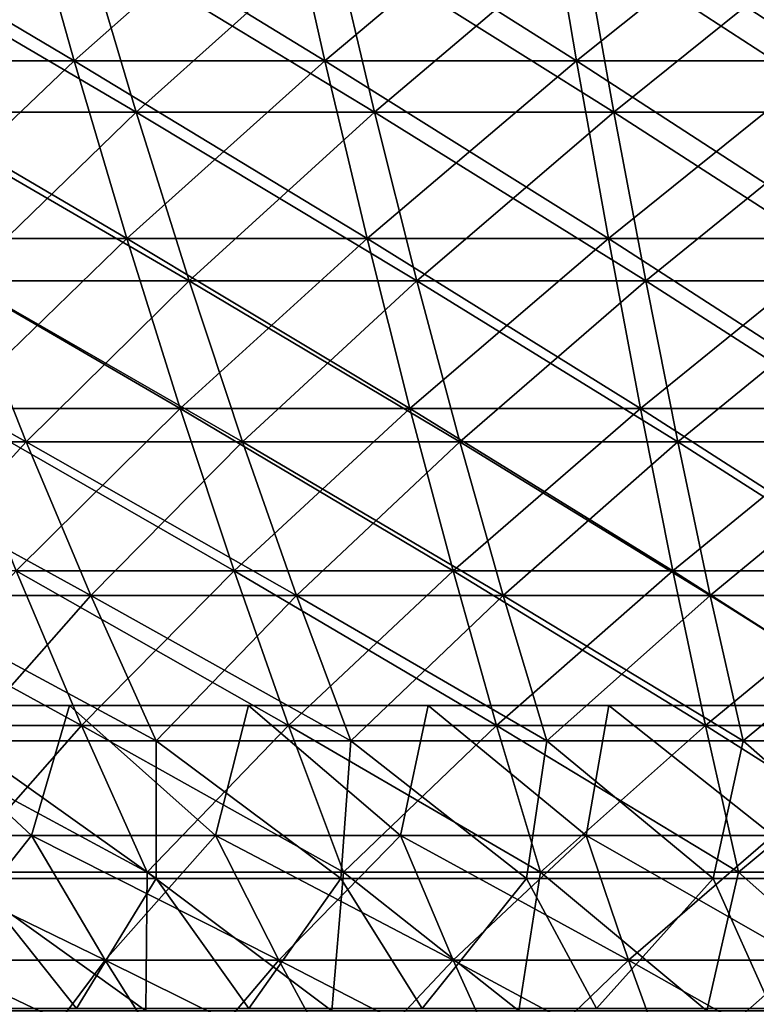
# Model space of a CAD drawing. Header units: millimetres. Extents: x -250 to 250, y -45 to 4150.
# Tile 409 of 656: x -19 to -8, y 3916 to 3930. Entities that reach past the tile are written whole.
import ezdxf

# ---------------------------------------------------------------- set-up
doc = ezdxf.new("R2010")
doc.units = ezdxf.units.MM
doc.header["$LTSCALE"] = 81.481481
for name, color, linetype in [('19', 7, 'CONTINUOUS'), ('20', 7, 'CONTINUOUS'), ('21', 7, 'CONTINUOUS'), ('22', 7, 'CONTINUOUS'), ('27', 7, 'CONTINUOUS')]:
    doc.layers.add(name, color=color, linetype=linetype)

msp = doc.modelspace()

# ---------------------------------------------------------------- linework, layer by layer
at = {"layer": '19', "color": 7, "linetype": 'CONTINUOUS'}
for points in [[(-18.736, 3931.872, -120.702), (-21.554, 3929.227, -115.302), (-22.445, 3931.872, -120.068), (-18.736, 3931.872, -120.702)], [(-17.993, 3929.227, -115.911), (-21.554, 3929.227, -115.302), (-18.736, 3931.872, -120.702), (-17.993, 3929.227, -115.911)], [(-15.01, 3931.872, -121.222), (-17.993, 3929.227, -115.911), (-18.736, 3931.872, -120.702), (-15.01, 3931.872, -121.222)], [(-14.415, 3929.227, -116.41), (-17.993, 3929.227, -115.911), (-15.01, 3931.872, -121.222), (-14.415, 3929.227, -116.41)], [(-11.27, 3931.872, -121.626), (-14.415, 3929.227, -116.41), (-15.01, 3931.872, -121.222), (-11.27, 3931.872, -121.626)], [(-10.823, 3929.227, -116.799), (-14.415, 3929.227, -116.41), (-11.27, 3931.872, -121.626), (-10.823, 3929.227, -116.799)], [(-7.52, 3931.872, -121.916), (-10.823, 3929.227, -116.799), (-11.27, 3931.872, -121.626), (-7.52, 3931.872, -121.916)], [(-7.221, 3929.227, -117.077), (-10.823, 3929.227, -116.799), (-7.52, 3931.872, -121.916), (-7.221, 3929.227, -117.077)], [(-17.993, 3929.227, -115.911), (-20.652, 3926.69, -110.48), (-21.554, 3929.227, -115.302), (-17.993, 3929.227, -115.911)], [(-17.24, 3926.69, -111.064), (-20.652, 3926.69, -110.48), (-17.993, 3929.227, -115.911), (-17.24, 3926.69, -111.064)], [(-14.415, 3929.227, -116.41), (-17.24, 3926.69, -111.064), (-17.993, 3929.227, -115.911), (-14.415, 3929.227, -116.41)], [(-13.812, 3926.69, -111.542), (-17.24, 3926.69, -111.064), (-14.415, 3929.227, -116.41), (-13.812, 3926.69, -111.542)], [(-10.823, 3929.227, -116.799), (-13.812, 3926.69, -111.542), (-14.415, 3929.227, -116.41), (-10.823, 3929.227, -116.799)], [(-10.37, 3926.69, -111.915), (-13.812, 3926.69, -111.542), (-10.823, 3929.227, -116.799), (-10.37, 3926.69, -111.915)], [(-7.221, 3929.227, -117.077), (-10.37, 3926.69, -111.915), (-10.823, 3929.227, -116.799), (-7.221, 3929.227, -117.077)], [(-6.919, 3926.69, -112.181), (-10.37, 3926.69, -111.915), (-7.221, 3929.227, -117.077), (-6.919, 3926.69, -112.181)], [(-17.24, 3926.69, -111.064), (-19.741, 3924.261, -105.605), (-20.652, 3926.69, -110.48), (-17.24, 3926.69, -111.064)], [(-16.479, 3924.261, -106.163), (-19.741, 3924.261, -105.605), (-17.24, 3926.69, -111.064), (-16.479, 3924.261, -106.163)], [(-13.812, 3926.69, -111.542), (-16.479, 3924.261, -106.163), (-17.24, 3926.69, -111.064), (-13.812, 3926.69, -111.542)], [(-13.202, 3924.261, -106.62), (-16.479, 3924.261, -106.163), (-13.812, 3926.69, -111.542), (-13.202, 3924.261, -106.62)], [(-10.37, 3926.69, -111.915), (-13.202, 3924.261, -106.62), (-13.812, 3926.69, -111.542), (-10.37, 3926.69, -111.915)], [(-9.913, 3924.261, -106.976), (-13.202, 3924.261, -106.62), (-10.37, 3926.69, -111.915), (-9.913, 3924.261, -106.976)], [(-6.919, 3926.69, -112.181), (-9.913, 3924.261, -106.976), (-10.37, 3926.69, -111.915), (-6.919, 3926.69, -112.181)], [(-6.614, 3924.261, -107.23), (-9.913, 3924.261, -106.976), (-6.919, 3926.69, -112.181), (-6.614, 3924.261, -107.23)], [(-16.479, 3924.261, -106.163), (-18.82, 3921.943, -100.678), (-19.741, 3924.261, -105.605), (-16.479, 3924.261, -106.163)], [(-15.711, 3921.943, -101.209), (-18.82, 3921.943, -100.678), (-16.479, 3924.261, -106.163), (-15.711, 3921.943, -101.209)], [(-13.202, 3924.261, -106.62), (-15.711, 3921.943, -101.209), (-16.479, 3924.261, -106.163), (-13.202, 3924.261, -106.62)], [(-12.586, 3921.943, -101.645), (-15.711, 3921.943, -101.209), (-13.202, 3924.261, -106.62), (-12.586, 3921.943, -101.645)], [(-9.913, 3924.261, -106.976), (-12.586, 3921.943, -101.645), (-13.202, 3924.261, -106.62), (-9.913, 3924.261, -106.976)], [(-9.45, 3921.943, -101.985), (-12.586, 3921.943, -101.645), (-9.913, 3924.261, -106.976), (-9.45, 3921.943, -101.985)], [(-6.614, 3924.261, -107.23), (-9.45, 3921.943, -101.985), (-9.913, 3924.261, -106.976), (-6.614, 3924.261, -107.23)], [(-6.305, 3921.943, -102.227), (-9.45, 3921.943, -101.985), (-6.614, 3924.261, -107.23), (-6.305, 3921.943, -102.227)], [(-17.89, 3919.737, -95.701), (-20.828, 3919.737, -95.105), (-18.82, 3921.943, -100.678), (-17.89, 3919.737, -95.701)], [(-15.711, 3921.943, -101.209), (-17.89, 3919.737, -95.701), (-18.82, 3921.943, -100.678), (-15.711, 3921.943, -101.209)], [(-14.934, 3919.737, -96.207), (-17.89, 3919.737, -95.701), (-15.711, 3921.943, -101.209), (-14.934, 3919.737, -96.207)], [(-12.586, 3921.943, -101.645), (-14.934, 3919.737, -96.207), (-15.711, 3921.943, -101.209), (-12.586, 3921.943, -101.645)], [(-11.964, 3919.737, -96.621), (-14.934, 3919.737, -96.207), (-12.586, 3921.943, -101.645), (-11.964, 3919.737, -96.621)], [(-9.45, 3921.943, -101.985), (-11.964, 3919.737, -96.621), (-12.586, 3921.943, -101.645), (-9.45, 3921.943, -101.985)], [(-8.983, 3919.737, -96.944), (-11.964, 3919.737, -96.621), (-9.45, 3921.943, -101.985), (-8.983, 3919.737, -96.944)], [(-6.305, 3921.943, -102.227), (-8.983, 3919.737, -96.944), (-9.45, 3921.943, -101.985), (-6.305, 3921.943, -102.227)], [(-5.994, 3919.737, -97.174), (-8.983, 3919.737, -96.944), (-6.305, 3921.943, -102.227), (-5.994, 3919.737, -97.174)], [(-17.89, 3919.737, -95.701), (-19.735, 3917.642, -90.113), (-20.828, 3919.737, -95.105), (-17.89, 3919.737, -95.701)], [(-16.951, 3917.642, -90.678), (-19.735, 3917.642, -90.113), (-17.89, 3919.737, -95.701), (-16.951, 3917.642, -90.678)], [(-14.934, 3919.737, -96.207), (-16.951, 3917.642, -90.678), (-17.89, 3919.737, -95.701), (-14.934, 3919.737, -96.207)], [(-14.15, 3917.642, -91.157), (-16.951, 3917.642, -90.678), (-14.934, 3919.737, -96.207), (-14.15, 3917.642, -91.157)], [(-11.964, 3919.737, -96.621), (-14.15, 3917.642, -91.157), (-14.934, 3919.737, -96.207), (-11.964, 3919.737, -96.621)], [(-11.336, 3917.642, -91.55), (-14.15, 3917.642, -91.157), (-11.964, 3919.737, -96.621), (-11.336, 3917.642, -91.55)], [(-8.983, 3919.737, -96.944), (-11.336, 3917.642, -91.55), (-11.964, 3919.737, -96.621), (-8.983, 3919.737, -96.944)], [(-8.512, 3917.642, -91.856), (-11.336, 3917.642, -91.55), (-8.983, 3919.737, -96.944), (-8.512, 3917.642, -91.856)], [(-5.994, 3919.737, -97.174), (-8.512, 3917.642, -91.856), (-8.983, 3919.737, -96.944), (-5.994, 3919.737, -97.174)], [(-5.679, 3917.642, -92.074), (-8.512, 3917.642, -91.856), (-5.994, 3919.737, -97.174), (-5.679, 3917.642, -92.074)], [(-16.972, 3915.661, -85.424), (-19.612, 3915.661, -84.857), (-19.735, 3917.642, -90.113), (-16.972, 3915.661, -85.424)], [(-16.951, 3917.642, -90.678), (-16.972, 3915.661, -85.424), (-19.735, 3917.642, -90.113), (-16.951, 3917.642, -90.678)], [(-14.316, 3915.661, -85.909), (-16.972, 3915.661, -85.424), (-16.951, 3917.642, -90.678), (-14.316, 3915.661, -85.909)], [(-14.15, 3917.642, -91.157), (-14.316, 3915.661, -85.909), (-16.951, 3917.642, -90.678), (-14.15, 3917.642, -91.157)], [(-11.647, 3915.661, -86.312), (-14.316, 3915.661, -85.909), (-14.15, 3917.642, -91.157), (-11.647, 3915.661, -86.312)], [(-11.336, 3917.642, -91.55), (-11.647, 3915.661, -86.312), (-14.15, 3917.642, -91.157), (-11.336, 3917.642, -91.55)], [(-8.966, 3915.661, -86.631), (-11.647, 3915.661, -86.312), (-11.336, 3917.642, -91.55), (-8.966, 3915.661, -86.631)], [(-8.512, 3917.642, -91.856), (-8.966, 3915.661, -86.631), (-11.336, 3917.642, -91.55), (-8.512, 3917.642, -91.856)], [(-6.277, 3915.661, -86.868), (-8.966, 3915.661, -86.631), (-8.512, 3917.642, -91.856), (-6.277, 3915.661, -86.868)], [(-5.679, 3917.642, -92.074), (-6.277, 3915.661, -86.868), (-8.512, 3917.642, -91.856), (-5.679, 3917.642, -92.074)]]:
    msp.add_3dface(points, dxfattribs=at)
at = {"layer": '20', "color": 7, "linetype": 'CONTINUOUS'}
for points in [[(-21.554, 3929.227, 115.302), (-17.993, 3929.227, 115.911), (-22.445, 3931.872, 120.068), (-21.554, 3929.227, 115.302)], [(-22.445, 3931.872, 120.068), (-17.993, 3929.227, 115.911), (-18.736, 3931.872, 120.702), (-22.445, 3931.872, 120.068)], [(-17.993, 3929.227, 115.911), (-14.415, 3929.227, 116.41), (-18.736, 3931.872, 120.702), (-17.993, 3929.227, 115.911)], [(-18.736, 3931.872, 120.702), (-14.415, 3929.227, 116.41), (-15.01, 3931.872, 121.222), (-18.736, 3931.872, 120.702)], [(-14.415, 3929.227, 116.41), (-10.823, 3929.227, 116.799), (-15.01, 3931.872, 121.222), (-14.415, 3929.227, 116.41)], [(-15.01, 3931.872, 121.222), (-10.823, 3929.227, 116.799), (-11.27, 3931.872, 121.626), (-15.01, 3931.872, 121.222)], [(-10.823, 3929.227, 116.799), (-7.221, 3929.227, 117.077), (-11.27, 3931.872, 121.626), (-10.823, 3929.227, 116.799)], [(-11.27, 3931.872, 121.626), (-7.221, 3929.227, 117.077), (-7.52, 3931.872, 121.916), (-11.27, 3931.872, 121.626)], [(-20.652, 3926.69, 110.48), (-17.24, 3926.69, 111.064), (-21.554, 3929.227, 115.302), (-20.652, 3926.69, 110.48)], [(-21.554, 3929.227, 115.302), (-17.24, 3926.69, 111.064), (-17.993, 3929.227, 115.911), (-21.554, 3929.227, 115.302)], [(-17.24, 3926.69, 111.064), (-13.812, 3926.69, 111.542), (-17.993, 3929.227, 115.911), (-17.24, 3926.69, 111.064)], [(-17.993, 3929.227, 115.911), (-13.812, 3926.69, 111.542), (-14.415, 3929.227, 116.41), (-17.993, 3929.227, 115.911)], [(-13.812, 3926.69, 111.542), (-10.37, 3926.69, 111.915), (-14.415, 3929.227, 116.41), (-13.812, 3926.69, 111.542)], [(-14.415, 3929.227, 116.41), (-10.37, 3926.69, 111.915), (-10.823, 3929.227, 116.799), (-14.415, 3929.227, 116.41)], [(-10.37, 3926.69, 111.915), (-6.919, 3926.69, 112.181), (-10.823, 3929.227, 116.799), (-10.37, 3926.69, 111.915)], [(-10.823, 3929.227, 116.799), (-6.919, 3926.69, 112.181), (-7.221, 3929.227, 117.077), (-10.823, 3929.227, 116.799)], [(-19.741, 3924.261, 105.605), (-16.479, 3924.261, 106.163), (-20.652, 3926.69, 110.48), (-19.741, 3924.261, 105.605)], [(-20.652, 3926.69, 110.48), (-16.479, 3924.261, 106.163), (-17.24, 3926.69, 111.064), (-20.652, 3926.69, 110.48)], [(-16.479, 3924.261, 106.163), (-13.202, 3924.261, 106.62), (-17.24, 3926.69, 111.064), (-16.479, 3924.261, 106.163)], [(-17.24, 3926.69, 111.064), (-13.202, 3924.261, 106.62), (-13.812, 3926.69, 111.542), (-17.24, 3926.69, 111.064)], [(-13.202, 3924.261, 106.62), (-9.913, 3924.261, 106.976), (-13.812, 3926.69, 111.542), (-13.202, 3924.261, 106.62)], [(-13.812, 3926.69, 111.542), (-9.913, 3924.261, 106.976), (-10.37, 3926.69, 111.915), (-13.812, 3926.69, 111.542)], [(-9.913, 3924.261, 106.976), (-6.614, 3924.261, 107.23), (-10.37, 3926.69, 111.915), (-9.913, 3924.261, 106.976)], [(-10.37, 3926.69, 111.915), (-6.614, 3924.261, 107.23), (-6.919, 3926.69, 112.181), (-10.37, 3926.69, 111.915)], [(-18.82, 3921.943, 100.678), (-15.711, 3921.943, 101.209), (-19.741, 3924.261, 105.605), (-18.82, 3921.943, 100.678)], [(-19.741, 3924.261, 105.605), (-15.711, 3921.943, 101.209), (-16.479, 3924.261, 106.163), (-19.741, 3924.261, 105.605)], [(-15.711, 3921.943, 101.209), (-12.586, 3921.943, 101.645), (-16.479, 3924.261, 106.163), (-15.711, 3921.943, 101.209)], [(-16.479, 3924.261, 106.163), (-12.586, 3921.943, 101.645), (-13.202, 3924.261, 106.62), (-16.479, 3924.261, 106.163)], [(-12.586, 3921.943, 101.645), (-9.45, 3921.943, 101.985), (-13.202, 3924.261, 106.62), (-12.586, 3921.943, 101.645)], [(-13.202, 3924.261, 106.62), (-9.45, 3921.943, 101.985), (-9.913, 3924.261, 106.976), (-13.202, 3924.261, 106.62)], [(-9.45, 3921.943, 101.985), (-6.305, 3921.943, 102.227), (-9.913, 3924.261, 106.976), (-9.45, 3921.943, 101.985)], [(-9.913, 3924.261, 106.976), (-6.305, 3921.943, 102.227), (-6.614, 3924.261, 107.23), (-9.913, 3924.261, 106.976)], [(-20.828, 3919.737, 95.105), (-17.89, 3919.737, 95.701), (-21.911, 3921.943, 100.05), (-20.828, 3919.737, 95.105)], [(-21.911, 3921.943, 100.05), (-17.89, 3919.737, 95.701), (-18.82, 3921.943, 100.678), (-21.911, 3921.943, 100.05)], [(-17.89, 3919.737, 95.701), (-14.934, 3919.737, 96.207), (-18.82, 3921.943, 100.678), (-17.89, 3919.737, 95.701)], [(-18.82, 3921.943, 100.678), (-14.934, 3919.737, 96.207), (-15.711, 3921.943, 101.209), (-18.82, 3921.943, 100.678)], [(-14.934, 3919.737, 96.207), (-11.964, 3919.737, 96.621), (-15.711, 3921.943, 101.209), (-14.934, 3919.737, 96.207)], [(-15.711, 3921.943, 101.209), (-11.964, 3919.737, 96.621), (-12.586, 3921.943, 101.645), (-15.711, 3921.943, 101.209)], [(-11.964, 3919.737, 96.621), (-8.983, 3919.737, 96.944), (-12.586, 3921.943, 101.645), (-11.964, 3919.737, 96.621)], [(-12.586, 3921.943, 101.645), (-8.983, 3919.737, 96.944), (-9.45, 3921.943, 101.985), (-12.586, 3921.943, 101.645)], [(-8.983, 3919.737, 96.944), (-5.994, 3919.737, 97.174), (-9.45, 3921.943, 101.985), (-8.983, 3919.737, 96.944)], [(-9.45, 3921.943, 101.985), (-5.994, 3919.737, 97.174), (-6.305, 3921.943, 102.227), (-9.45, 3921.943, 101.985)], [(-19.735, 3917.642, 90.113), (-16.951, 3917.642, 90.678), (-20.828, 3919.737, 95.105), (-19.735, 3917.642, 90.113)], [(-20.828, 3919.737, 95.105), (-16.951, 3917.642, 90.678), (-17.89, 3919.737, 95.701), (-20.828, 3919.737, 95.105)], [(-16.951, 3917.642, 90.678), (-14.15, 3917.642, 91.157), (-17.89, 3919.737, 95.701), (-16.951, 3917.642, 90.678)], [(-17.89, 3919.737, 95.701), (-14.15, 3917.642, 91.157), (-14.934, 3919.737, 96.207), (-17.89, 3919.737, 95.701)], [(-14.15, 3917.642, 91.157), (-11.336, 3917.642, 91.55), (-14.934, 3919.737, 96.207), (-14.15, 3917.642, 91.157)], [(-14.934, 3919.737, 96.207), (-11.336, 3917.642, 91.55), (-11.964, 3919.737, 96.621), (-14.934, 3919.737, 96.207)], [(-11.336, 3917.642, 91.55), (-8.512, 3917.642, 91.856), (-11.964, 3919.737, 96.621), (-11.336, 3917.642, 91.55)], [(-11.964, 3919.737, 96.621), (-8.512, 3917.642, 91.856), (-8.983, 3919.737, 96.944), (-11.964, 3919.737, 96.621)], [(-8.512, 3917.642, 91.856), (-5.679, 3917.642, 92.074), (-8.983, 3919.737, 96.944), (-8.512, 3917.642, 91.856)], [(-8.983, 3919.737, 96.944), (-5.679, 3917.642, 92.074), (-5.994, 3919.737, 97.174), (-8.983, 3919.737, 96.944)], [(-16.951, 3917.642, 90.678), (-19.735, 3917.642, 90.113), (-16.972, 3915.661, 85.424), (-16.951, 3917.642, 90.678)], [(-16.972, 3915.661, 85.424), (-19.735, 3917.642, 90.113), (-19.612, 3915.661, 84.857), (-16.972, 3915.661, 85.424)], [(-14.316, 3915.661, 85.909), (-16.951, 3917.642, 90.678), (-16.972, 3915.661, 85.424), (-14.316, 3915.661, 85.909)], [(-14.15, 3917.642, 91.157), (-16.951, 3917.642, 90.678), (-14.316, 3915.661, 85.909), (-14.15, 3917.642, 91.157)], [(-11.647, 3915.661, 86.312), (-14.15, 3917.642, 91.157), (-14.316, 3915.661, 85.909), (-11.647, 3915.661, 86.312)], [(-11.336, 3917.642, 91.55), (-14.15, 3917.642, 91.157), (-11.647, 3915.661, 86.312), (-11.336, 3917.642, 91.55)], [(-8.966, 3915.661, 86.631), (-11.336, 3917.642, 91.55), (-11.647, 3915.661, 86.312), (-8.966, 3915.661, 86.631)], [(-8.512, 3917.642, 91.856), (-11.336, 3917.642, 91.55), (-8.966, 3915.661, 86.631), (-8.512, 3917.642, 91.856)], [(-6.277, 3915.661, 86.868), (-8.512, 3917.642, 91.856), (-8.966, 3915.661, 86.631), (-6.277, 3915.661, 86.868)], [(-5.679, 3917.642, 92.074), (-8.512, 3917.642, 91.856), (-6.277, 3915.661, 86.868), (-5.679, 3917.642, 92.074)]]:
    msp.add_3dface(points, dxfattribs=at)
at = {"layer": '21', "color": 7, "linetype": 'CONTINUOUS'}
for points in [[(-17.854, 3931.01, 115.016), (-20.493, 3928.493, 109.629), (-21.387, 3931.01, 114.411), (-17.854, 3931.01, 115.016)], [(-17.107, 3928.493, 110.208), (-20.493, 3928.493, 109.629), (-17.854, 3931.01, 115.016), (-17.107, 3928.493, 110.208)], [(-14.303, 3931.01, 115.511), (-17.107, 3928.493, 110.208), (-17.854, 3931.01, 115.016), (-14.303, 3931.01, 115.511)], [(-13.706, 3928.493, 110.683), (-17.107, 3928.493, 110.208), (-14.303, 3931.01, 115.511), (-13.706, 3928.493, 110.683)], [(-10.739, 3931.01, 115.897), (-13.706, 3928.493, 110.683), (-14.303, 3931.01, 115.511), (-10.739, 3931.01, 115.897)], [(-10.291, 3928.493, 111.052), (-13.706, 3928.493, 110.683), (-10.739, 3931.01, 115.897), (-10.291, 3928.493, 111.052)], [(-7.165, 3931.01, 116.172), (-10.291, 3928.493, 111.052), (-10.739, 3931.01, 115.897), (-7.165, 3931.01, 116.172)], [(-6.866, 3928.493, 111.317), (-10.291, 3928.493, 111.052), (-7.165, 3931.01, 116.172), (-6.866, 3928.493, 111.317)], [(-17.107, 3928.493, 110.208), (-19.589, 3926.084, 104.794), (-20.493, 3928.493, 109.629), (-17.107, 3928.493, 110.208)], [(-16.353, 3926.084, 105.347), (-19.589, 3926.084, 104.794), (-17.107, 3928.493, 110.208), (-16.353, 3926.084, 105.347)], [(-13.706, 3928.493, 110.683), (-16.353, 3926.084, 105.347), (-17.107, 3928.493, 110.208), (-13.706, 3928.493, 110.683)], [(-13.101, 3926.084, 105.801), (-16.353, 3926.084, 105.347), (-13.706, 3928.493, 110.683), (-13.101, 3926.084, 105.801)], [(-10.291, 3928.493, 111.052), (-13.101, 3926.084, 105.801), (-13.706, 3928.493, 110.683), (-10.291, 3928.493, 111.052)], [(-9.837, 3926.084, 106.154), (-13.101, 3926.084, 105.801), (-10.291, 3928.493, 111.052), (-9.837, 3926.084, 106.154)], [(-6.866, 3928.493, 111.317), (-9.837, 3926.084, 106.154), (-10.291, 3928.493, 111.052), (-6.866, 3928.493, 111.317)], [(-6.563, 3926.084, 106.407), (-9.837, 3926.084, 106.154), (-6.866, 3928.493, 111.317), (-6.563, 3926.084, 106.407)], [(-18.676, 3923.784, 99.907), (-21.744, 3923.784, 99.284), (-19.589, 3926.084, 104.794), (-18.676, 3923.784, 99.907)], [(-16.353, 3926.084, 105.347), (-18.676, 3923.784, 99.907), (-19.589, 3926.084, 104.794), (-16.353, 3926.084, 105.347)], [(-15.59, 3923.784, 100.435), (-18.676, 3923.784, 99.907), (-16.353, 3926.084, 105.347), (-15.59, 3923.784, 100.435)], [(-13.101, 3926.084, 105.801), (-15.59, 3923.784, 100.435), (-16.353, 3926.084, 105.347), (-13.101, 3926.084, 105.801)], [(-12.49, 3923.784, 100.867), (-15.59, 3923.784, 100.435), (-13.101, 3926.084, 105.801), (-12.49, 3923.784, 100.867)], [(-9.837, 3926.084, 106.154), (-12.49, 3923.784, 100.867), (-13.101, 3926.084, 105.801), (-9.837, 3926.084, 106.154)], [(-9.378, 3923.784, 101.204), (-12.49, 3923.784, 100.867), (-9.837, 3926.084, 106.154), (-9.378, 3923.784, 101.204)], [(-6.563, 3926.084, 106.407), (-9.378, 3923.784, 101.204), (-9.837, 3926.084, 106.154), (-6.563, 3926.084, 106.407)], [(-6.257, 3923.784, 101.445), (-9.378, 3923.784, 101.204), (-6.563, 3926.084, 106.407), (-6.257, 3923.784, 101.445)], [(-18.676, 3923.784, 99.907), (-20.669, 3921.594, 94.38), (-21.744, 3923.784, 99.284), (-18.676, 3923.784, 99.907)], [(-17.753, 3921.594, 94.971), (-20.669, 3921.594, 94.38), (-18.676, 3923.784, 99.907), (-17.753, 3921.594, 94.971)], [(-15.59, 3923.784, 100.435), (-17.753, 3921.594, 94.971), (-18.676, 3923.784, 99.907), (-15.59, 3923.784, 100.435)], [(-14.82, 3921.594, 95.473), (-17.753, 3921.594, 94.971), (-15.59, 3923.784, 100.435), (-14.82, 3921.594, 95.473)], [(-12.49, 3923.784, 100.867), (-14.82, 3921.594, 95.473), (-15.59, 3923.784, 100.435), (-12.49, 3923.784, 100.867)], [(-11.873, 3921.594, 95.884), (-14.82, 3921.594, 95.473), (-12.49, 3923.784, 100.867), (-11.873, 3921.594, 95.884)], [(-9.378, 3923.784, 101.204), (-11.873, 3921.594, 95.884), (-12.49, 3923.784, 100.867), (-9.378, 3923.784, 101.204)], [(-8.915, 3921.594, 96.204), (-11.873, 3921.594, 95.884), (-9.378, 3923.784, 101.204), (-8.915, 3921.594, 96.204)], [(-6.257, 3923.784, 101.445), (-8.915, 3921.594, 96.204), (-9.378, 3923.784, 101.204), (-6.257, 3923.784, 101.445)], [(-5.948, 3921.594, 96.433), (-8.915, 3921.594, 96.204), (-6.257, 3923.784, 101.445), (-5.948, 3921.594, 96.433)], [(-17.753, 3921.594, 94.971), (-19.585, 3919.516, 89.429), (-20.669, 3921.594, 94.38), (-17.753, 3921.594, 94.971)], [(-16.822, 3919.516, 89.99), (-19.585, 3919.516, 89.429), (-17.753, 3921.594, 94.971), (-16.822, 3919.516, 89.99)], [(-14.82, 3921.594, 95.473), (-16.822, 3919.516, 89.99), (-17.753, 3921.594, 94.971), (-14.82, 3921.594, 95.473)], [(-14.043, 3919.516, 90.465), (-16.822, 3919.516, 89.99), (-14.82, 3921.594, 95.473), (-14.043, 3919.516, 90.465)], [(-11.873, 3921.594, 95.884), (-14.043, 3919.516, 90.465), (-14.82, 3921.594, 95.473), (-11.873, 3921.594, 95.884)], [(-11.25, 3919.516, 90.855), (-14.043, 3919.516, 90.465), (-11.873, 3921.594, 95.884), (-11.25, 3919.516, 90.855)], [(-8.915, 3921.594, 96.204), (-11.25, 3919.516, 90.855), (-11.873, 3921.594, 95.884), (-8.915, 3921.594, 96.204)], [(-8.447, 3919.516, 91.158), (-11.25, 3919.516, 90.855), (-8.915, 3921.594, 96.204), (-8.447, 3919.516, 91.158)], [(-5.948, 3921.594, 96.433), (-8.447, 3919.516, 91.158), (-8.915, 3921.594, 96.204), (-5.948, 3921.594, 96.433)], [(-5.636, 3919.516, 91.375), (-8.447, 3919.516, 91.158), (-5.948, 3921.594, 96.433), (-5.636, 3919.516, 91.375)], [(-16.821, 3917.55, 84.783), (-19.44, 3917.55, 84.221), (-19.585, 3919.516, 89.429), (-16.821, 3917.55, 84.783)], [(-16.822, 3919.516, 89.99), (-16.821, 3917.55, 84.783), (-19.585, 3919.516, 89.429), (-16.822, 3919.516, 89.99)], [(-14.185, 3917.55, 85.264), (-16.821, 3917.55, 84.783), (-16.822, 3919.516, 89.99), (-14.185, 3917.55, 85.264)], [(-14.043, 3919.516, 90.465), (-14.185, 3917.55, 85.264), (-16.822, 3919.516, 89.99), (-14.043, 3919.516, 90.465)], [(-11.536, 3917.55, 85.662), (-14.185, 3917.55, 85.264), (-14.043, 3919.516, 90.465), (-11.536, 3917.55, 85.662)], [(-11.25, 3919.516, 90.855), (-11.536, 3917.55, 85.662), (-14.043, 3919.516, 90.465), (-11.25, 3919.516, 90.855)], [(-8.876, 3917.55, 85.979), (-11.536, 3917.55, 85.662), (-11.25, 3919.516, 90.855), (-8.876, 3917.55, 85.979)], [(-8.447, 3919.516, 91.158), (-8.876, 3917.55, 85.979), (-11.25, 3919.516, 90.855), (-8.447, 3919.516, 91.158)], [(-6.207, 3917.55, 86.213), (-8.876, 3917.55, 85.979), (-8.447, 3919.516, 91.158), (-6.207, 3917.55, 86.213)], [(-5.636, 3919.516, 91.375), (-6.207, 3917.55, 86.213), (-8.447, 3919.516, 91.158), (-5.636, 3919.516, 91.375)], [(-17.96, 3915.698, 79.272), (-20.402, 3915.698, 78.679), (-19.44, 3917.55, 84.221), (-17.96, 3915.698, 79.272)], [(-16.821, 3917.55, 84.783), (-17.96, 3915.698, 79.272), (-19.44, 3917.55, 84.221), (-16.821, 3917.55, 84.783)], [(-15.5, 3915.698, 79.789), (-17.96, 3915.698, 79.272), (-16.821, 3917.55, 84.783), (-15.5, 3915.698, 79.789)], [(-14.185, 3917.55, 85.264), (-15.5, 3915.698, 79.789), (-16.821, 3917.55, 84.783), (-14.185, 3917.55, 85.264)], [(-13.025, 3915.698, 80.23), (-15.5, 3915.698, 79.789), (-14.185, 3917.55, 85.264), (-13.025, 3915.698, 80.23)], [(-11.536, 3917.55, 85.662), (-13.025, 3915.698, 80.23), (-14.185, 3917.55, 85.264), (-11.536, 3917.55, 85.662)], [(-10.539, 3915.698, 80.595), (-13.025, 3915.698, 80.23), (-11.536, 3917.55, 85.662), (-10.539, 3915.698, 80.595)], [(-8.876, 3917.55, 85.979), (-10.539, 3915.698, 80.595), (-11.536, 3917.55, 85.662), (-8.876, 3917.55, 85.979)], [(-8.042, 3915.698, 80.882), (-10.539, 3915.698, 80.595), (-8.876, 3917.55, 85.979), (-8.042, 3915.698, 80.882)], [(-6.207, 3917.55, 86.213), (-8.042, 3915.698, 80.882), (-8.876, 3917.55, 85.979), (-6.207, 3917.55, 86.213)]]:
    msp.add_3dface(points, dxfattribs=at)
at = {"layer": '22', "color": 7, "linetype": 'CONTINUOUS'}
for points in [[(-20.493, 3928.493, -109.629), (-17.107, 3928.493, -110.208), (-21.387, 3931.01, -114.411), (-20.493, 3928.493, -109.629)], [(-21.387, 3931.01, -114.411), (-17.107, 3928.493, -110.208), (-17.854, 3931.01, -115.016), (-21.387, 3931.01, -114.411)], [(-17.107, 3928.493, -110.208), (-13.706, 3928.493, -110.683), (-17.854, 3931.01, -115.016), (-17.107, 3928.493, -110.208)], [(-17.854, 3931.01, -115.016), (-13.706, 3928.493, -110.683), (-14.303, 3931.01, -115.511), (-17.854, 3931.01, -115.016)], [(-13.706, 3928.493, -110.683), (-10.291, 3928.493, -111.052), (-14.303, 3931.01, -115.511), (-13.706, 3928.493, -110.683)], [(-14.303, 3931.01, -115.511), (-10.291, 3928.493, -111.052), (-10.739, 3931.01, -115.897), (-14.303, 3931.01, -115.511)], [(-10.291, 3928.493, -111.052), (-6.866, 3928.493, -111.317), (-10.739, 3931.01, -115.897), (-10.291, 3928.493, -111.052)], [(-10.739, 3931.01, -115.897), (-6.866, 3928.493, -111.317), (-7.165, 3931.01, -116.172), (-10.739, 3931.01, -115.897)], [(-19.589, 3926.084, -104.794), (-16.353, 3926.084, -105.347), (-20.493, 3928.493, -109.629), (-19.589, 3926.084, -104.794)], [(-20.493, 3928.493, -109.629), (-16.353, 3926.084, -105.347), (-17.107, 3928.493, -110.208), (-20.493, 3928.493, -109.629)], [(-16.353, 3926.084, -105.347), (-13.101, 3926.084, -105.801), (-17.107, 3928.493, -110.208), (-16.353, 3926.084, -105.347)], [(-17.107, 3928.493, -110.208), (-13.101, 3926.084, -105.801), (-13.706, 3928.493, -110.683), (-17.107, 3928.493, -110.208)], [(-13.101, 3926.084, -105.801), (-9.837, 3926.084, -106.154), (-13.706, 3928.493, -110.683), (-13.101, 3926.084, -105.801)], [(-13.706, 3928.493, -110.683), (-9.837, 3926.084, -106.154), (-10.291, 3928.493, -111.052), (-13.706, 3928.493, -110.683)], [(-9.837, 3926.084, -106.154), (-6.563, 3926.084, -106.407), (-10.291, 3928.493, -111.052), (-9.837, 3926.084, -106.154)], [(-10.291, 3928.493, -111.052), (-6.563, 3926.084, -106.407), (-6.866, 3928.493, -111.317), (-10.291, 3928.493, -111.052)], [(-21.744, 3923.784, -99.284), (-18.676, 3923.784, -99.907), (-22.807, 3926.084, -104.141), (-21.744, 3923.784, -99.284)], [(-22.807, 3926.084, -104.141), (-18.676, 3923.784, -99.907), (-19.589, 3926.084, -104.794), (-22.807, 3926.084, -104.141)], [(-18.676, 3923.784, -99.907), (-15.59, 3923.784, -100.435), (-19.589, 3926.084, -104.794), (-18.676, 3923.784, -99.907)], [(-19.589, 3926.084, -104.794), (-15.59, 3923.784, -100.435), (-16.353, 3926.084, -105.347), (-19.589, 3926.084, -104.794)], [(-15.59, 3923.784, -100.435), (-12.49, 3923.784, -100.867), (-16.353, 3926.084, -105.347), (-15.59, 3923.784, -100.435)], [(-16.353, 3926.084, -105.347), (-12.49, 3923.784, -100.867), (-13.101, 3926.084, -105.801), (-16.353, 3926.084, -105.347)], [(-12.49, 3923.784, -100.867), (-9.378, 3923.784, -101.204), (-13.101, 3926.084, -105.801), (-12.49, 3923.784, -100.867)], [(-13.101, 3926.084, -105.801), (-9.378, 3923.784, -101.204), (-9.837, 3926.084, -106.154), (-13.101, 3926.084, -105.801)], [(-9.378, 3923.784, -101.204), (-6.257, 3923.784, -101.445), (-9.837, 3926.084, -106.154), (-9.378, 3923.784, -101.204)], [(-9.837, 3926.084, -106.154), (-6.257, 3923.784, -101.445), (-6.563, 3926.084, -106.407), (-9.837, 3926.084, -106.154)], [(-20.669, 3921.594, -94.38), (-17.753, 3921.594, -94.971), (-21.744, 3923.784, -99.284), (-20.669, 3921.594, -94.38)], [(-21.744, 3923.784, -99.284), (-17.753, 3921.594, -94.971), (-18.676, 3923.784, -99.907), (-21.744, 3923.784, -99.284)], [(-17.753, 3921.594, -94.971), (-14.82, 3921.594, -95.473), (-18.676, 3923.784, -99.907), (-17.753, 3921.594, -94.971)], [(-18.676, 3923.784, -99.907), (-14.82, 3921.594, -95.473), (-15.59, 3923.784, -100.435), (-18.676, 3923.784, -99.907)], [(-14.82, 3921.594, -95.473), (-11.873, 3921.594, -95.884), (-15.59, 3923.784, -100.435), (-14.82, 3921.594, -95.473)], [(-15.59, 3923.784, -100.435), (-11.873, 3921.594, -95.884), (-12.49, 3923.784, -100.867), (-15.59, 3923.784, -100.435)], [(-11.873, 3921.594, -95.884), (-8.915, 3921.594, -96.204), (-12.49, 3923.784, -100.867), (-11.873, 3921.594, -95.884)], [(-12.49, 3923.784, -100.867), (-8.915, 3921.594, -96.204), (-9.378, 3923.784, -101.204), (-12.49, 3923.784, -100.867)], [(-8.915, 3921.594, -96.204), (-5.948, 3921.594, -96.433), (-9.378, 3923.784, -101.204), (-8.915, 3921.594, -96.204)], [(-9.378, 3923.784, -101.204), (-5.948, 3921.594, -96.433), (-6.257, 3923.784, -101.445), (-9.378, 3923.784, -101.204)], [(-19.585, 3919.516, -89.429), (-16.822, 3919.516, -89.99), (-20.669, 3921.594, -94.38), (-19.585, 3919.516, -89.429)], [(-20.669, 3921.594, -94.38), (-16.822, 3919.516, -89.99), (-17.753, 3921.594, -94.971), (-20.669, 3921.594, -94.38)], [(-16.822, 3919.516, -89.99), (-14.043, 3919.516, -90.465), (-17.753, 3921.594, -94.971), (-16.822, 3919.516, -89.99)], [(-17.753, 3921.594, -94.971), (-14.043, 3919.516, -90.465), (-14.82, 3921.594, -95.473), (-17.753, 3921.594, -94.971)], [(-14.043, 3919.516, -90.465), (-11.25, 3919.516, -90.855), (-14.82, 3921.594, -95.473), (-14.043, 3919.516, -90.465)], [(-14.82, 3921.594, -95.473), (-11.25, 3919.516, -90.855), (-11.873, 3921.594, -95.884), (-14.82, 3921.594, -95.473)], [(-11.25, 3919.516, -90.855), (-8.447, 3919.516, -91.158), (-11.873, 3921.594, -95.884), (-11.25, 3919.516, -90.855)], [(-11.873, 3921.594, -95.884), (-8.447, 3919.516, -91.158), (-8.915, 3921.594, -96.204), (-11.873, 3921.594, -95.884)], [(-8.447, 3919.516, -91.158), (-5.636, 3919.516, -91.375), (-8.915, 3921.594, -96.204), (-8.447, 3919.516, -91.158)], [(-8.915, 3921.594, -96.204), (-5.636, 3919.516, -91.375), (-5.948, 3921.594, -96.433), (-8.915, 3921.594, -96.204)], [(-16.822, 3919.516, -89.99), (-19.585, 3919.516, -89.429), (-16.821, 3917.55, -84.783), (-16.822, 3919.516, -89.99)], [(-16.821, 3917.55, -84.783), (-19.585, 3919.516, -89.429), (-19.44, 3917.55, -84.221), (-16.821, 3917.55, -84.783)], [(-14.043, 3919.516, -90.465), (-16.822, 3919.516, -89.99), (-14.185, 3917.55, -85.264), (-14.043, 3919.516, -90.465)], [(-14.185, 3917.55, -85.264), (-16.822, 3919.516, -89.99), (-16.821, 3917.55, -84.783), (-14.185, 3917.55, -85.264)], [(-11.536, 3917.55, -85.662), (-14.043, 3919.516, -90.465), (-14.185, 3917.55, -85.264), (-11.536, 3917.55, -85.662)], [(-11.25, 3919.516, -90.855), (-14.043, 3919.516, -90.465), (-11.536, 3917.55, -85.662), (-11.25, 3919.516, -90.855)], [(-8.876, 3917.55, -85.979), (-11.25, 3919.516, -90.855), (-11.536, 3917.55, -85.662), (-8.876, 3917.55, -85.979)], [(-8.447, 3919.516, -91.158), (-11.25, 3919.516, -90.855), (-8.876, 3917.55, -85.979), (-8.447, 3919.516, -91.158)], [(-6.207, 3917.55, -86.213), (-8.447, 3919.516, -91.158), (-8.876, 3917.55, -85.979), (-6.207, 3917.55, -86.213)], [(-5.636, 3919.516, -91.375), (-8.447, 3919.516, -91.158), (-6.207, 3917.55, -86.213), (-5.636, 3919.516, -91.375)], [(-17.96, 3915.698, -79.272), (-19.44, 3917.55, -84.221), (-20.402, 3915.698, -78.679), (-17.96, 3915.698, -79.272)], [(-16.821, 3917.55, -84.783), (-19.44, 3917.55, -84.221), (-17.96, 3915.698, -79.272), (-16.821, 3917.55, -84.783)], [(-15.5, 3915.698, -79.789), (-16.821, 3917.55, -84.783), (-17.96, 3915.698, -79.272), (-15.5, 3915.698, -79.789)], [(-14.185, 3917.55, -85.264), (-16.821, 3917.55, -84.783), (-15.5, 3915.698, -79.789), (-14.185, 3917.55, -85.264)], [(-13.025, 3915.698, -80.23), (-14.185, 3917.55, -85.264), (-15.5, 3915.698, -79.789), (-13.025, 3915.698, -80.23)], [(-11.536, 3917.55, -85.662), (-14.185, 3917.55, -85.264), (-13.025, 3915.698, -80.23), (-11.536, 3917.55, -85.662)], [(-10.539, 3915.698, -80.595), (-11.536, 3917.55, -85.662), (-13.025, 3915.698, -80.23), (-10.539, 3915.698, -80.595)], [(-8.876, 3917.55, -85.979), (-11.536, 3917.55, -85.662), (-10.539, 3915.698, -80.595), (-8.876, 3917.55, -85.979)], [(-8.042, 3915.698, -80.882), (-8.876, 3917.55, -85.979), (-10.539, 3915.698, -80.595), (-8.042, 3915.698, -80.882)], [(-6.207, 3917.55, -86.213), (-8.876, 3917.55, -85.979), (-8.042, 3915.698, -80.882), (-6.207, 3917.55, -86.213)]]:
    msp.add_3dface(points, dxfattribs=at)
at = {"layer": '27', "color": 7, "linetype": 'CONTINUOUS'}
for points in [[(-18.601, 3918.168, -84.933), (-21.207, 3918.168, -84.32), (-20.595, 3920.023, -89.399), (-18.601, 3918.168, -84.933)], [(-21.207, 3918.168, 84.32), (-18.601, 3918.168, 84.933), (-20.595, 3920.023, 89.399), (-21.207, 3918.168, 84.32)], [(-18.057, 3920.023, -89.946), (-18.601, 3918.168, -84.933), (-20.595, 3920.023, -89.399), (-18.057, 3920.023, -89.946)], [(-20.595, 3920.023, 89.399), (-18.601, 3918.168, 84.933), (-18.057, 3920.023, 89.946), (-20.595, 3920.023, 89.399)], [(-15.976, 3918.168, -85.466), (-18.601, 3918.168, -84.933), (-18.057, 3920.023, -89.946), (-15.976, 3918.168, -85.466)], [(-18.601, 3918.168, 84.933), (-15.976, 3918.168, 85.466), (-18.057, 3920.023, 89.946), (-18.601, 3918.168, 84.933)], [(-15.504, 3920.023, -90.421), (-15.976, 3918.168, -85.466), (-18.057, 3920.023, -89.946), (-15.504, 3920.023, -90.421)], [(-18.057, 3920.023, 89.946), (-15.976, 3918.168, 85.466), (-15.504, 3920.023, 90.421), (-18.057, 3920.023, 89.946)], [(-13.337, 3918.168, -85.917), (-15.976, 3918.168, -85.466), (-15.504, 3920.023, -90.421), (-13.337, 3918.168, -85.917)], [(-15.976, 3918.168, 85.466), (-13.337, 3918.168, 85.917), (-15.504, 3920.023, 90.421), (-15.976, 3918.168, 85.466)], [(-12.939, 3920.023, -90.824), (-13.337, 3918.168, -85.917), (-15.504, 3920.023, -90.421), (-12.939, 3920.023, -90.824)], [(-15.504, 3920.023, 90.421), (-13.337, 3918.168, 85.917), (-12.939, 3920.023, 90.824), (-15.504, 3920.023, 90.421)], [(-10.685, 3918.168, -86.287), (-13.337, 3918.168, -85.917), (-12.939, 3920.023, -90.824), (-10.685, 3918.168, -86.287)], [(-13.337, 3918.168, 85.917), (-10.685, 3918.168, 86.287), (-12.939, 3920.023, 90.824), (-13.337, 3918.168, 85.917)], [(-10.364, 3920.023, -91.154), (-10.685, 3918.168, -86.287), (-12.939, 3920.023, -90.824), (-10.364, 3920.023, -91.154)], [(-12.939, 3920.023, 90.824), (-10.685, 3918.168, 86.287), (-10.364, 3920.023, 91.154), (-12.939, 3920.023, 90.824)], [(-8.022, 3918.168, -86.575), (-10.685, 3918.168, -86.287), (-10.364, 3920.023, -91.154), (-8.022, 3918.168, -86.575)], [(-10.685, 3918.168, 86.287), (-8.022, 3918.168, 86.575), (-10.364, 3920.023, 91.154), (-10.685, 3918.168, 86.287)], [(-7.78, 3920.023, -91.411), (-8.022, 3918.168, -86.575), (-10.364, 3920.023, -91.154), (-7.78, 3920.023, -91.411)], [(-10.364, 3920.023, 91.154), (-8.022, 3918.168, 86.575), (-7.78, 3920.023, 91.411), (-10.364, 3920.023, 91.154)], [(-18.601, 3918.168, -84.933), (-20.01, 3916.385, -79.558), (-21.207, 3918.168, -84.32), (-18.601, 3918.168, -84.933)], [(-20.01, 3916.385, 79.558), (-17.55, 3916.385, 80.136), (-21.207, 3918.168, 84.32), (-20.01, 3916.385, 79.558)], [(-21.207, 3918.168, 84.32), (-17.55, 3916.385, 80.136), (-18.601, 3918.168, 84.933), (-21.207, 3918.168, 84.32)], [(-17.55, 3916.385, -80.136), (-20.01, 3916.385, -79.558), (-18.601, 3918.168, -84.933), (-17.55, 3916.385, -80.136)], [(-15.976, 3918.168, -85.466), (-17.55, 3916.385, -80.136), (-18.601, 3918.168, -84.933), (-15.976, 3918.168, -85.466)], [(-17.55, 3916.385, 80.136), (-15.074, 3916.385, 80.639), (-18.601, 3918.168, 84.933), (-17.55, 3916.385, 80.136)], [(-18.601, 3918.168, 84.933), (-15.074, 3916.385, 80.639), (-15.976, 3918.168, 85.466), (-18.601, 3918.168, 84.933)], [(-15.074, 3916.385, -80.639), (-17.55, 3916.385, -80.136), (-15.976, 3918.168, -85.466), (-15.074, 3916.385, -80.639)], [(-13.337, 3918.168, -85.917), (-15.074, 3916.385, -80.639), (-15.976, 3918.168, -85.466), (-13.337, 3918.168, -85.917)], [(-15.074, 3916.385, 80.639), (-12.584, 3916.385, 81.065), (-15.976, 3918.168, 85.466), (-15.074, 3916.385, 80.639)], [(-15.976, 3918.168, 85.466), (-12.584, 3916.385, 81.065), (-13.337, 3918.168, 85.917), (-15.976, 3918.168, 85.466)], [(-12.584, 3916.385, -81.065), (-15.074, 3916.385, -80.639), (-13.337, 3918.168, -85.917), (-12.584, 3916.385, -81.065)], [(-10.685, 3918.168, -86.287), (-12.584, 3916.385, -81.065), (-13.337, 3918.168, -85.917), (-10.685, 3918.168, -86.287)], [(-12.584, 3916.385, 81.065), (-10.081, 3916.385, 81.414), (-13.337, 3918.168, 85.917), (-12.584, 3916.385, 81.065)], [(-13.337, 3918.168, 85.917), (-10.081, 3916.385, 81.414), (-10.685, 3918.168, 86.287), (-13.337, 3918.168, 85.917)], [(-10.081, 3916.385, -81.414), (-12.584, 3916.385, -81.065), (-10.685, 3918.168, -86.287), (-10.081, 3916.385, -81.414)], [(-8.022, 3918.168, -86.575), (-10.081, 3916.385, -81.414), (-10.685, 3918.168, -86.287), (-8.022, 3918.168, -86.575)], [(-10.081, 3916.385, 81.414), (-7.569, 3916.385, 81.685), (-10.685, 3918.168, 86.287), (-10.081, 3916.385, 81.414)], [(-10.685, 3918.168, 86.287), (-7.569, 3916.385, 81.685), (-8.022, 3918.168, 86.575), (-10.685, 3918.168, 86.287)], [(-7.569, 3916.385, -81.685), (-10.081, 3916.385, -81.414), (-8.022, 3918.168, -86.575), (-7.569, 3916.385, -81.685)], [(-17.55, 3916.385, -80.136), (-18.803, 3914.706, -74.76), (-20.01, 3916.385, -79.558), (-17.55, 3916.385, -80.136)], [(-18.803, 3914.706, 74.76), (-16.492, 3914.706, 75.303), (-20.01, 3916.385, 79.558), (-18.803, 3914.706, 74.76)], [(-20.01, 3916.385, 79.558), (-16.492, 3914.706, 75.303), (-17.55, 3916.385, 80.136), (-20.01, 3916.385, 79.558)], [(-16.492, 3914.706, -75.303), (-18.803, 3914.706, -74.76), (-17.55, 3916.385, -80.136), (-16.492, 3914.706, -75.303)], [(-15.074, 3916.385, -80.639), (-16.492, 3914.706, -75.303), (-17.55, 3916.385, -80.136), (-15.074, 3916.385, -80.639)], [(-16.492, 3914.706, 75.303), (-14.165, 3914.706, 75.775), (-17.55, 3916.385, 80.136), (-16.492, 3914.706, 75.303)], [(-17.55, 3916.385, 80.136), (-14.165, 3914.706, 75.775), (-15.074, 3916.385, 80.639), (-17.55, 3916.385, 80.136)], [(-14.165, 3914.706, -75.775), (-16.492, 3914.706, -75.303), (-15.074, 3916.385, -80.639), (-14.165, 3914.706, -75.775)], [(-12.584, 3916.385, -81.065), (-14.165, 3914.706, -75.775), (-15.074, 3916.385, -80.639), (-12.584, 3916.385, -81.065)], [(-14.165, 3914.706, 75.775), (-11.825, 3914.706, 76.176), (-15.074, 3916.385, 80.639), (-14.165, 3914.706, 75.775)], [(-15.074, 3916.385, 80.639), (-11.825, 3914.706, 76.176), (-12.584, 3916.385, 81.065), (-15.074, 3916.385, 80.639)], [(-11.825, 3914.706, -76.176), (-14.165, 3914.706, -75.775), (-12.584, 3916.385, -81.065), (-11.825, 3914.706, -76.176)], [(-10.081, 3916.385, -81.414), (-11.825, 3914.706, -76.176), (-12.584, 3916.385, -81.065), (-10.081, 3916.385, -81.414)], [(-11.825, 3914.706, 76.176), (-9.473, 3914.706, 76.504), (-12.584, 3916.385, 81.065), (-11.825, 3914.706, 76.176)], [(-12.584, 3916.385, 81.065), (-9.473, 3914.706, 76.504), (-10.081, 3916.385, 81.414), (-12.584, 3916.385, 81.065)], [(-9.473, 3914.706, -76.504), (-11.825, 3914.706, -76.176), (-10.081, 3916.385, -81.414), (-9.473, 3914.706, -76.504)], [(-7.569, 3916.385, -81.685), (-9.473, 3914.706, -76.504), (-10.081, 3916.385, -81.414), (-7.569, 3916.385, -81.685)], [(-9.473, 3914.706, 76.504), (-7.113, 3914.706, 76.759), (-10.081, 3916.385, 81.414), (-9.473, 3914.706, 76.504)], [(-10.081, 3916.385, 81.414), (-7.113, 3914.706, 76.759), (-7.569, 3916.385, 81.685), (-10.081, 3916.385, 81.414)], [(-7.113, 3914.706, -76.759), (-9.473, 3914.706, -76.504), (-7.569, 3916.385, -81.685), (-7.113, 3914.706, -76.759)]]:
    msp.add_3dface(points, dxfattribs=at)

doc.saveas('drawing.dxf')
